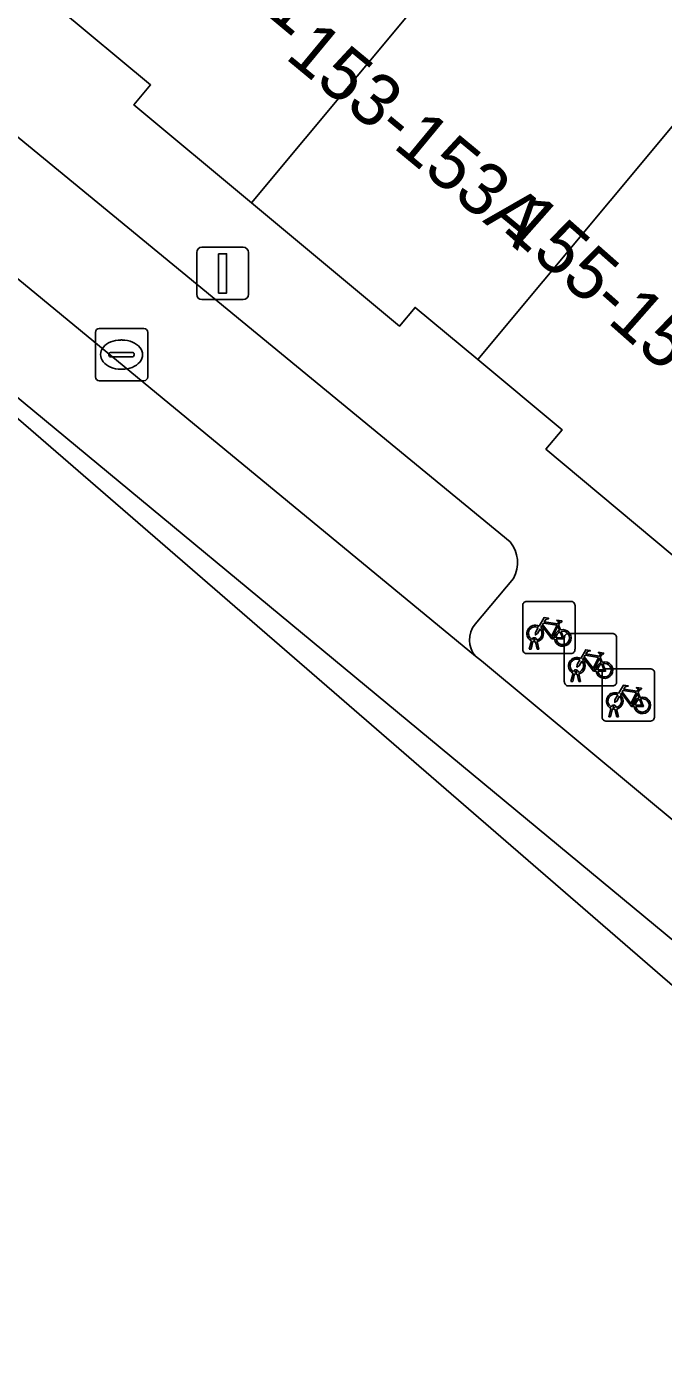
# Model space of a CAD drawing. Extents: x 162073 to 163043, y 381818 to 382561.
# Drawn here: x 162421.4 to 162433.56, y 381885.98 to 381911.5 of the extents above; entities that cross this region are included whole.
import ezdxf

# ---------------------------------------------------------------- set-up
doc = ezdxf.new("R2010")
doc.units = 0
for name, color, linetype in [('IMGEO_Fietsenrek', 7, 'Continuous'), ('IMGEO_Kolk', 7, 'Continuous'), ('IMGEO_Lichtmast', 7, 'Continuous'), ('IMGEO_Pand', 7, 'Continuous'), ('IMGEO_Pand_nummerreeks', 7, 'Continuous'), ('IMGEO_Parkeervlak_open', 7, 'Continuous'), ('IMGEO_Rijbaan_lokaal_gesloten', 7, 'Continuous'), ('IMGEO_Rijbaan_lokaal_open', 7, 'Continuous'), ('IMGEO_Voetpad_open', 7, 'Continuous')]:
    doc.layers.add(name, color=color, linetype=linetype)

msp = doc.modelspace()

# ---------------------------------------------------------------- linework, layer by layer
at = {"layer": 'IMGEO_Fietsenrek'}
for p, q in [((162430.878, 381899.596), (162430.878, 381900.437)), ((162430.878, 381900.437), (162430.878, 381899.596)), ((162430.953, 381900.521), (162431.794, 381900.521)), ((162431.794, 381900.521), (162430.953, 381900.521)), ((162431.878, 381900.446), (162431.878, 381899.605)), ((162431.878, 381899.605), (162431.878, 381900.446)), ((162431.565, 381900.07), (162431.601, 381899.975)), ((162431.005, 381899.605), (162431.044, 381899.765)), ((162431.074, 381899.753), (162431.039, 381899.605)), ((162431.116, 381899.777), (162431.115, 381899.781)), ((162431.157, 381899.605), (162431.123, 381899.747)), ((162431.147, 381899.788), (162431.148, 381899.781)), ((162431.155, 381899.751), (162431.19, 381899.605)), ((162431.674, 381898.98), (162431.674, 381899.821)), ((162431.674, 381899.821), (162431.674, 381898.98)), ((162431.749, 381899.905), (162432.59, 381899.905)), ((162432.59, 381899.905), (162431.749, 381899.905)), ((162432.674, 381899.83), (162432.674, 381898.989)), ((162432.674, 381898.989), (162432.674, 381899.83)), ((162431.803, 381899.521), (162430.962, 381899.521)), ((162430.962, 381899.521), (162431.803, 381899.521)), ((162431.039, 381899.605), (162431.005, 381899.605)), ((162431.19, 381899.605), (162431.157, 381899.605)), ((162432.361, 381899.454), (162432.397, 381899.359)), ((162431.801, 381898.989), (162431.84, 381899.149)), ((162431.912, 381899.161), (162431.911, 381899.165)), ((162431.943, 381899.172), (162431.944, 381899.165)), ((162432.397, 381898.307), (162432.397, 381899.148)), ((162432.397, 381899.148), (162432.397, 381898.307)), ((162432.472, 381899.232), (162433.313, 381899.232)), ((162433.313, 381899.232), (162432.472, 381899.232)), ((162433.397, 381899.157), (162433.397, 381898.316)), ((162433.397, 381898.316), (162433.397, 381899.157)), ((162432.599, 381898.905), (162431.758, 381898.905)), ((162431.758, 381898.905), (162432.599, 381898.905)), ((162431.835, 381898.989), (162431.801, 381898.989)), ((162431.87, 381899.137), (162431.835, 381898.989)), ((162431.953, 381898.989), (162431.919, 381899.131)), ((162431.951, 381899.135), (162431.986, 381898.989)), ((162431.986, 381898.989), (162431.953, 381898.989)), ((162433.084, 381898.781), (162433.12, 381898.686)), ((162432.524, 381898.316), (162432.563, 381898.476)), ((162432.593, 381898.464), (162432.558, 381898.316)), ((162432.635, 381898.488), (162432.634, 381898.492)), ((162432.676, 381898.316), (162432.642, 381898.458)), ((162432.666, 381898.499), (162432.667, 381898.492)), ((162432.674, 381898.462), (162432.709, 381898.316)), ((162433.322, 381898.232), (162432.481, 381898.232)), ((162432.481, 381898.232), (162433.322, 381898.232)), ((162432.558, 381898.316), (162432.524, 381898.316)), ((162432.709, 381898.316), (162432.676, 381898.316))]:
    msp.add_line(p, q, dxfattribs=at)
for points in [[(162431.191, 381900.047), (162431.286, 381900.211), (162431.372, 381900.197), (162431.374, 381900.188), (162431.318, 381900.177), (162431.291, 381900.132), (162431.547, 381900.091)], [(162431.212, 381899.995), (162431.16, 381899.905), (162431.12, 381899.88), (162431.121, 381899.927), (162431.176, 381900.021)], [(162431.487, 381899.803), (162431.437, 381899.803), (162431.246, 381900.054), (162431.227, 381900.022)], [(162431.534, 381900.066), (162431.277, 381900.107), (162431.26, 381900.078), (162431.427, 381899.858), (162431.534, 381900.066)], [(162431.582, 381899.968), (162431.552, 381900.045), (162431.443, 381899.827), (162431.486, 381899.827)], [(162431.516, 381899.827), (162431.636, 381899.826), (162431.592, 381899.94)], [(162431.612, 381899.947), (162431.667, 381899.802), (162431.517, 381899.802)], [(162431.547, 381900.091), (162431.572, 381900.14), (162431.566, 381900.144), (162431.543, 381900.148), (162431.531, 381900.155), (162431.53, 381900.158), (162431.532, 381900.163), (162431.627, 381900.148), (162431.629, 381900.138), (162431.619, 381900.125), (162431.607, 381900.119), (162431.593, 381900.125), (162431.565, 381900.07)], [(162432.008, 381899.379), (162431.956, 381899.289), (162431.916, 381899.264), (162431.917, 381899.311), (162431.972, 381899.405)], [(162431.987, 381899.431), (162432.082, 381899.595), (162432.168, 381899.581), (162432.17, 381899.572), (162432.114, 381899.561), (162432.087, 381899.516), (162432.343, 381899.475)], [(162432.283, 381899.187), (162432.233, 381899.187), (162432.042, 381899.438), (162432.023, 381899.406)], [(162432.33, 381899.45), (162432.073, 381899.491), (162432.056, 381899.462), (162432.223, 381899.242), (162432.33, 381899.45)], [(162432.378, 381899.352), (162432.348, 381899.429), (162432.239, 381899.211), (162432.282, 381899.211)], [(162432.343, 381899.475), (162432.368, 381899.524), (162432.362, 381899.528), (162432.339, 381899.532), (162432.327, 381899.539), (162432.326, 381899.542), (162432.328, 381899.547), (162432.423, 381899.532), (162432.425, 381899.522), (162432.415, 381899.509), (162432.403, 381899.503), (162432.389, 381899.509), (162432.361, 381899.454)], [(162432.312, 381899.211), (162432.432, 381899.21), (162432.388, 381899.324)], [(162432.408, 381899.331), (162432.463, 381899.186), (162432.313, 381899.186)], [(162432.71, 381898.758), (162432.805, 381898.922), (162432.891, 381898.908), (162432.893, 381898.899), (162432.837, 381898.888), (162432.81, 381898.843), (162433.066, 381898.802)], [(162432.731, 381898.706), (162432.679, 381898.616), (162432.639, 381898.591), (162432.64, 381898.638), (162432.695, 381898.732)], [(162433.006, 381898.514), (162432.956, 381898.514), (162432.765, 381898.765), (162432.746, 381898.733)], [(162433.053, 381898.777), (162432.796, 381898.818), (162432.779, 381898.789), (162432.946, 381898.569), (162433.053, 381898.777)], [(162433.101, 381898.679), (162433.071, 381898.756), (162432.962, 381898.538), (162433.005, 381898.538)], [(162433.035, 381898.538), (162433.155, 381898.537), (162433.111, 381898.651)], [(162433.131, 381898.658), (162433.186, 381898.513), (162433.036, 381898.513)], [(162433.066, 381898.802), (162433.091, 381898.851), (162433.085, 381898.855), (162433.062, 381898.859), (162433.05, 381898.866), (162433.049, 381898.869), (162433.051, 381898.874), (162433.146, 381898.859), (162433.148, 381898.849), (162433.138, 381898.836), (162433.126, 381898.83), (162433.112, 381898.836), (162433.084, 381898.781)]]:
    msp.add_lwpolyline(points, dxfattribs=at)
for centre, radius, start, end in [((162430.956, 381900.443), 0.0779, 92.4484, 184.2845), ((162430.956, 381900.443), 0.0779, 92.4484, 184.2845), ((162431.8, 381900.443), 0.0779, 2.4484, 94.2845), ((162431.8, 381900.443), 0.0779, 2.4484, 94.2845), ((162431.118, 381899.906), 0.159, 62.6766, 242.1369), ((162431.118, 381899.906), 0.129, 63.3192, 238.903), ((162431.118, 381899.906), 0.129, 283.6043, 43.4302), ((162431.118, 381899.906), 0.159, 283.5766, 46.6042), ((162431.645, 381899.822), 0.159, 113.3408, 178.3217), ((162431.645, 381899.822), 0.159, 187.0065, 105.7708), ((162431.645, 381899.822), 0.129, 113.923, 177.9556), ((162431.645, 381899.822), 0.129, 188.6715, 104.5883), ((162431.098, 381899.777), 0.0499, 12.8025, 158.6934), ((162431.118, 381899.906), 0.159, 253.9967, 271.7867), ((162431.098, 381899.777), 0.0174, 12.8025, 163.4502), ((162431.118, 381899.906), 0.129, 253.415, 269.0204), ((162431.752, 381899.827), 0.0779, 92.4484, 184.2845), ((162431.752, 381899.827), 0.0779, 92.4484, 184.2845), ((162432.596, 381899.827), 0.0779, 2.4484, 94.2845), ((162432.596, 381899.827), 0.0779, 2.4484, 94.2845), ((162430.956, 381899.599), 0.0779, 182.4484, 274.2845), ((162430.956, 381899.599), 0.0779, 182.4484, 274.2845), ((162431.914, 381899.29), 0.159, 62.6766, 242.1369), ((162431.914, 381899.29), 0.129, 63.3192, 238.903), ((162431.8, 381899.599), 0.0779, 272.4484, 4.2845), ((162431.8, 381899.599), 0.0779, 272.4484, 4.2845), ((162431.914, 381899.29), 0.159, 283.5766, 46.6042), ((162431.894, 381899.161), 0.0499, 12.8025, 158.6934), ((162431.894, 381899.161), 0.0174, 12.8025, 163.4502), ((162431.914, 381899.29), 0.129, 253.415, 269.0204), ((162431.914, 381899.29), 0.129, 283.6043, 43.4302), ((162432.441, 381899.206), 0.159, 113.3408, 178.3217), ((162432.441, 381899.206), 0.159, 187.0065, 105.7708), ((162432.441, 381899.206), 0.129, 113.923, 177.9556), ((162432.441, 381899.206), 0.129, 188.6715, 104.5883), ((162432.475, 381899.154), 0.0779, 92.4484, 184.2845), ((162432.475, 381899.154), 0.0779, 92.4484, 184.2845), ((162433.319, 381899.154), 0.0779, 2.4484, 94.2845), ((162433.319, 381899.154), 0.0779, 2.4484, 94.2845), ((162431.752, 381898.983), 0.0779, 182.4484, 274.2845), ((162431.752, 381898.983), 0.0779, 182.4484, 274.2845), ((162431.914, 381899.29), 0.159, 253.9967, 271.7867), ((162432.596, 381898.983), 0.0779, 272.4484, 4.2845), ((162432.596, 381898.983), 0.0779, 272.4484, 4.2845), ((162432.637, 381898.617), 0.159, 62.6766, 242.1369), ((162432.637, 381898.617), 0.129, 63.3192, 238.903), ((162432.637, 381898.617), 0.129, 283.6043, 43.4302), ((162432.637, 381898.617), 0.159, 283.5766, 46.6042), ((162433.164, 381898.533), 0.159, 113.3408, 178.3217), ((162433.164, 381898.533), 0.159, 187.0065, 105.7708), ((162433.164, 381898.533), 0.129, 113.923, 177.9556), ((162433.164, 381898.533), 0.129, 188.6715, 104.5883), ((162432.617, 381898.488), 0.0499, 12.8025, 158.6934), ((162432.637, 381898.617), 0.159, 253.9967, 271.7867), ((162432.617, 381898.488), 0.0174, 12.8025, 163.4502), ((162432.637, 381898.617), 0.129, 253.415, 269.0204), ((162432.475, 381898.31), 0.0779, 182.4484, 274.2845), ((162432.475, 381898.31), 0.0779, 182.4484, 274.2845), ((162433.319, 381898.31), 0.0779, 272.4484, 4.2845), ((162433.319, 381898.31), 0.0779, 272.4484, 4.2845)]:
    msp.add_arc(centre, radius, start, end, dxfattribs=at)
at = {"layer": 'IMGEO_Kolk'}
for p, q in [((162422.713, 381904.81), (162422.713, 381905.662)), ((162422.788, 381905.736), (162423.64, 381905.736)), ((162423.714, 381905.662), (162423.714, 381904.81)), ((162423.015, 381905.279), (162423.413, 381905.279)), ((162423.201, 381905.516), (162423.226, 381905.516)), ((162422.972, 381905.23), (162422.972, 381905.242)), ((162423.41, 381905.193), (162423.012, 381905.193)), ((162423.456, 381905.242), (162423.456, 381905.23)), ((162423.224, 381904.956), (162423.199, 381904.956)), ((162423.64, 381904.736), (162422.788, 381904.736))]:
    msp.add_line(p, q, dxfattribs=at)
for points in [[(162422.713, 381904.81), (162422.713, 381905.662)], [(162422.788, 381905.736), (162423.64, 381905.736)], [(162423.714, 381905.662), (162423.714, 381904.81)], [(162423.64, 381904.736), (162422.788, 381904.736)]]:
    msp.add_lwpolyline(points, dxfattribs=at)
for centre, radius, start, end in [((162422.79, 381905.66), 0.0765, 91.552, 178.448), ((162422.79, 381905.66), 0.0765, 91.552, 178.448), ((162423.638, 381905.66), 0.0765, 1.552, 88.448), ((162423.638, 381905.66), 0.0765, 1.552, 88.448), ((162423.012, 381905.239), 0.0403, 85.8775, 175.7526), ((162423.417, 381905.241), 0.0386, 1.7309, 96.639), ((162423.009, 381905.229), 0.0366, 178.938, 274.7102), ((162423.413, 381905.236), 0.043, 264.8664, 352.4533), ((162422.79, 381904.812), 0.0765, 181.552, 268.448), ((162422.79, 381904.812), 0.0765, 181.552, 268.448), ((162423.638, 381904.812), 0.0765, 271.552, 358.448), ((162423.638, 381904.812), 0.0765, 271.552, 358.448)]:
    msp.add_arc(centre, radius, start, end, dxfattribs=at)
for centre, major_axis, ratio, start_param, end_param in [((162423.2, 381905.236), (-0.387, 0.002), 0.722429, 4.712389, 7.853982), ((162423.225, 381905.236), (-0.39, 0.002), 0.717154, 1.570796, 4.712389)]:
    msp.add_ellipse(centre, major_axis=major_axis, ratio=ratio, start_param=start_param, end_param=end_param, dxfattribs=at)
at = {"layer": 'IMGEO_Lichtmast'}
for p, q in [((162424.649, 381906.389), (162424.649, 381907.189)), ((162424.649, 381907.189), (162424.649, 381906.389)), ((162424.749, 381907.289), (162425.539, 381907.289)), ((162425.539, 381907.289), (162424.749, 381907.289)), ((162425.639, 381907.189), (162425.639, 381906.389)), ((162425.639, 381906.389), (162425.639, 381907.189)), ((162425.539, 381906.289), (162424.749, 381906.289)), ((162424.749, 381906.289), (162425.539, 381906.289))]:
    msp.add_line(p, q, dxfattribs=at)
msp.add_lwpolyline([(162425.069, 381907.164), (162425.219, 381907.164), (162425.219, 381906.414), (162425.069, 381906.414), (162425.069, 381907.164)], dxfattribs=at)
for centre, start, end in [((162424.749, 381907.189), 90, 180), ((162424.749, 381907.189), 90, 180), ((162425.539, 381907.189), 0, 90), ((162425.539, 381907.189), 360, 90), ((162424.749, 381906.389), 180, 270), ((162424.749, 381906.389), 180, 270), ((162425.539, 381906.389), 270, 0), ((162425.539, 381906.389), 270, 0)]:
    msp.add_arc(centre, 0.1, start, end, dxfattribs=at)
at = {"layer": 'IMGEO_Pand'}
for points in [[(162427.54, 381918.534), (162421.988, 381911.873), (162423.767, 381910.391), (162423.449, 381910.01), (162425.697, 381908.139), (162434.83, 381919.095), (162430.803, 381922.449)], [(162438.856, 381915.742), (162439.247, 381916.212), (162441.447, 381918.85), (162437.718, 381921.955), (162437.421, 381922.203), (162434.83, 381919.095), (162425.697, 381908.139), (162428.526, 381905.783), (162428.822, 381906.14), (162430.021, 381905.142)], [(162441.973, 381911.298), (162442.882, 381912.389), (162438.856, 381915.742), (162430.021, 381905.142), (162431.63, 381903.802), (162431.321, 381903.431), (162433.733, 381901.413)]]:
    msp.add_lwpolyline(points, close=True, dxfattribs=at)
at = {"layer": 'IMGEO_Parkeervlak_open'}
for points in [[(162408.994, 381916.777), (162429.979, 381899.472)], [(162430.637, 381901.657), (162412.799, 381916.329), (162412.249, 381916.545), (162410.425, 381916.326)], [(162429.968, 381900.082), (162430.702, 381900.96)]]:
    msp.add_lwpolyline(points, dxfattribs=at)
for centre, radius, start, end in [((162430.158, 381901.261), 0.622, 331.056, 39.5996), ((162430.327, 381899.783), 0.467, 140.2098, 221.8564)]:
    msp.add_arc(centre, radius, start, end, dxfattribs=at)
at = {"layer": 'IMGEO_Rijbaan_lokaal_gesloten'}
msp.add_lwpolyline([(162508.667, 381838.427), (162507.377, 381838.642), (162503.603, 381839.58), (162499.631, 381842.815), (162491.849, 381848.219), (162491.693, 381848.348), (162452.242, 381880.997), (162445.326, 381886.723), (162434, 381896.128), (162430.089, 381899.381), (162429.979, 381899.472), (162408.994, 381916.777), (162394.077, 381929.097), (162393.04, 381927.87), (162402.622, 381920.132), (162410.692, 381913.142), (162484.933, 381851.65), (162484.656, 381851.328), (162491.247, 381845.941), (162505.446, 381835.561), (162507.867, 381833.252)], dxfattribs=at)
at = {"layer": 'IMGEO_Rijbaan_lokaal_open'}
msp.add_lwpolyline([(162410.692, 381913.142), (162438.538, 381889.024), (162471.681, 381861.933), (162484.656, 381851.328), (162484.933, 381851.65), (162410.692, 381913.142)], dxfattribs=at)
at = {"layer": 'IMGEO_Voetpad_open'}
for points in [[(162410.425, 381916.326), (162412.249, 381916.545), (162412.799, 381916.329), (162430.637, 381901.657)], [(162454.606, 381884.017), (162449.832, 381887.991), (162445.805, 381891.344), (162444.783, 381892.195), (162445.037, 381892.5), (162442.033, 381895.001), (162439.287, 381897.287), (162439.033, 381896.981), (162437.753, 381898.052), (162433.733, 381901.413), (162431.321, 381903.431), (162431.63, 381903.802), (162430.021, 381905.142), (162428.822, 381906.14), (162428.526, 381905.783), (162425.697, 381908.139), (162423.449, 381910.01), (162423.767, 381910.391), (162421.988, 381911.873)], [(162430.702, 381900.96), (162429.968, 381900.082)], [(162429.979, 381899.472), (162430.089, 381899.381), (162434, 381896.128)]]:
    msp.add_lwpolyline(points, dxfattribs=at)
for centre, radius, start, end in [((162430.158, 381901.261), 0.622, 331.056, 39.5996), ((162430.327, 381899.783), 0.467, 140.2098, 221.8564)]:
    msp.add_arc(centre, radius, start, end, dxfattribs=at)

# ---------------------------------------------------------------- texts
at = {"layer": 'IMGEO_Pand_nummerreeks'}
for s, rotation, p in [('151', 320.1301, (162424.792, 381912.719)), ('153-153A', 320.3972, (162426.317, 381910.914)), ('155-155A', 318.5637, (162430.469, 381907.636))]:
    msp.add_text(s, height=1, rotation=rotation, dxfattribs=at).set_placement(p)

doc.saveas('drawing.dxf')
